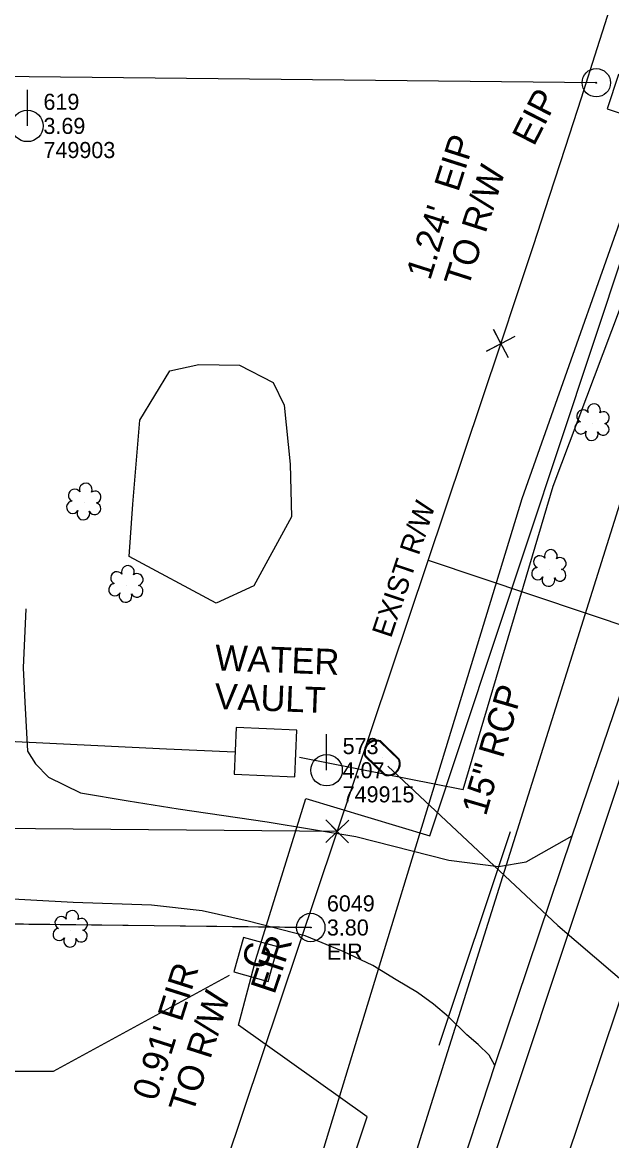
# Model space of a CAD drawing. Extents: x 3040896 to 3051146, y 687568 to 732976.
# Drawn here: x 3050165.9 to 3050257.5, y 691402.7 to 691576.5 of the extents above; entities that cross this region are included whole.
import ezdxf

# ---------------------------------------------------------------- set-up
doc = ezdxf.new("R2010")
doc.units = 0
for name, color, linetype in [('Exist Horizontal Alignment', 7, 'Continuous'), ('Exist Other Culture Area Outline', 7, 'Continuous'), ('Exist Property Corner CELL', 7, 'Continuous'), ('Exist Property Iron Pin CELL', 7, 'Continuous'), ('Exist Property Iron Pin Cogo Comment', 7, 'Continuous'), ('Exist Property Iron Pin Cogo Elevation', 7, 'Continuous'), ('Exist Property Iron Pin Cogo Number', 7, 'Continuous'), ('Exist Property Iron Pin Text', 7, 'Continuous'), ('Exist Property Line', 7, 'Continuous'), ('Exist Property Line Text', 7, 'Continuous'), ('Exist Right of Way Easement Line', 7, 'Continuous'), ('Exist Right of Way Line', 7, 'Continuous'), ('Exist Right of Way Line Text', 7, 'Continuous'), ('Exist Right of Way Width CELL', 7, 'Continuous'), ('Exist Roads EOP', 7, 'Continuous'), ('Exist Roads EOT', 7, 'Continuous'), ('Exist Roads Soil', 7, 'Continuous'), ('Exist Structure Minor Pipes RCP 15 Inch', 7, 'Continuous'), ('Exist Structure Minor Pipes RCP 15 Inch Text', 7, 'Continuous'), ('Exist Utilities Power Pole CELL', 7, 'Continuous'), ('Exist Utilities Power Pole Cogo Comment', 7, 'Continuous'), ('Exist Utilities Power Pole Cogo Elevation', 7, 'Continuous'), ('Exist Utilities Power Pole Cogo Number', 7, 'Continuous'), ('Exist Utilities Telephone Pedestal CELL', 7, 'Continuous'), ('Exist Utilities Telephone UG Cable', 7, 'Continuous'), ('Exist Utilities TV Pedestal CELL', 7, 'Continuous'), ('Exist Utilities TV Pedestal Leader', 7, 'Continuous'), ('Exist Utilities TV UG Cable', 7, 'Continuous'), ('Exist Utilities Water Meter CELL', 7, 'Continuous'), ('Exist Utilities Water Meter Text', 7, 'Continuous'), ('Exist Utilities Water UG Line SUE', 7, 'Continuous'), ('Exist Vegetation Hedge Row', 7, 'Continuous'), ('Exist Vegetation Shrub CELL', 7, 'Continuous')]:
    doc.layers.add(name, color=color, linetype=linetype)

# ---------------------------------------------------------------- blocks, each defined once
blk = doc.blocks.new('EXIST UTILITIES POWER POLE')
at = {"layer": 'Exist Utilities Power Pole CELL'}
for q in [(0, 0.1125), (0, 0)]:
    blk.add_line((0, 0), q, dxfattribs=at)
blk.add_circle((0, 0), 0.049, dxfattribs=at)
blk = doc.blocks.new('EXIST UTILITIES TV PEDESTAL')
at = {"layer": 'Exist Utilities TV Pedestal CELL'}
blk.add_line((0, 0), (0, 0), dxfattribs=at)
blk.add_lwpolyline([(-0.0555, -0.0555), (0.0555, -0.0555), (0.0555, 0.0555), (-0.0555, 0.0555), (-0.0555, -0.0555)], dxfattribs=at)
blk.add_text('C', height=0.08, dxfattribs=at).set_placement((-0.0261, -0.04))
blk = doc.blocks.new('EXIST PROPERTY IRON PIN')
at = {"layer": 'Exist Property Iron Pin CELL'}
for radius in [0.0441, 0.00141]:
    blk.add_circle((0, 0), radius, dxfattribs=at)

msp = doc.modelspace()

# ---------------------------------------------------------------- linework, layer by layer
at = {"layer": 'Exist Horizontal Alignment'}
msp.add_line((3049935.02, 690459.62), (3050287.69, 691510.63), dxfattribs=at)
at = {"layer": 'Exist Other Culture Area Outline'}
msp.add_lwpolyline([(3050198.82, 691459.65), (3050208.27, 691459.22), (3050208.59, 691466.47), (3050199.14, 691466.89)], close=True, dxfattribs=at)
at = {"layer": 'Exist Property Corner CELL'}
for p, q in [((3050240.28, 691526.54), (3050240.28, 691526.54)), ((3050214.85, 691450.73), (3050214.85, 691450.73))]:
    msp.add_line(p, q, dxfattribs=at)
for points in [[(3050241.45, 691524.33), (3050239.12, 691528.75), (3050240.28, 691526.54), (3050238.07, 691525.38), (3050242.5, 691527.7)], [(3050213.06, 691448.98), (3050216.63, 691452.48), (3050214.85, 691450.73), (3050213.1, 691452.52), (3050216.6, 691448.95)]]:
    msp.add_lwpolyline(points, dxfattribs=at)
at = {"layer": 'Exist Property Line'}
for p, q in [((3050255.11, 691567.11), (3049912.88, 691570.75)), ((3050214.85, 691450.73), (3049874.86, 691453.78)), ((3050210.74, 691435.79), (3050030.72, 691437.71))]:
    msp.add_line(p, q, dxfattribs=at)
at = {"layer": 'Exist Right of Way Easement Line'}
msp.add_line((3049988.47, 691438.61), (3050210.74, 691435.79), dxfattribs=at)
at = {"layer": 'Exist Right of Way Line'}
msp.add_line((3049887.62, 690475.52), (3050240.28, 691526.54), dxfattribs=at)
msp.add_arc((3047548.29, 692429.83), 2839.5, 341.451, 2.18494, dxfattribs=at)
at = {"layer": 'Exist Right of Way Width CELL'}
msp.add_line((3050228.99, 691492.88), (3050277.58, 691476.58), dxfattribs=at)
at = {"layer": 'Exist Roads EOP'}
msp.add_lwpolyline([(3050202.91, 691306.08), (3050210.09, 691327.04), (3050214.94, 691341.33), (3050232.64, 691393.94), (3050239.34, 691414.34), (3050251.35, 691450.04), (3050267.52, 691497.53), (3050283.51, 691546.91), (3050294.73, 691582.51), (3050297.86, 691591.62), (3050305.35, 691615.64), (3050317.46, 691658), (3050322.99, 691679.19), (3050324.21, 691684.19), (3050331.75, 691710.52), (3050344.44, 691762.5), (3050345.14, 691766.01), (3050353.82, 691803.79), (3050356.52, 691817.21)], dxfattribs=at)
at = {"layer": 'Exist Roads EOT'}
msp.add_lwpolyline([(3050207.42, 691306.05), (3050240.34, 691403.48), (3050277.44, 691514.9), (3050307.04, 691609.64), (3050334.92, 691707.98), (3050360.32, 691813.65), (3050368.77, 691852.55)], dxfattribs=at)
at = {"layer": 'Exist Roads Soil'}
for points in [[(3050166.45, 691485.31), (3050166.04, 691476.17), (3050166.29, 691470.81), (3050166.73, 691463.2), (3050167.94, 691461.25), (3050169.98, 691459.17), (3050174.94, 691456.72), (3050182.36, 691455.46), (3050190.14, 691454.22), (3050203.97, 691452.19), (3050217.75, 691449.93), (3050232.22, 691446.24), (3050239.9, 691445.29), (3050244.21, 691446.02), (3050251.35, 691450.04)], [(3050239.34, 691414.34), (3050238.45, 691415.96), (3050236.76, 691417.59), (3050235.01, 691419.13), (3050232.13, 691421.9), (3050229.79, 691423.89), (3050227.33, 691425.68), (3050224.01, 691427.65), (3050220.37, 691429.89), (3050215.77, 691432.08), (3050209.87, 691434.5), (3050200.98, 691436.75), (3050193.85, 691438.39), (3050186, 691439.24), (3050173.8, 691439.65), (3050160.6, 691440.42)]]:
    msp.add_lwpolyline(points, dxfattribs=at)
at = {"layer": 'Exist Structure Minor Pipes RCP 15 Inch'}
msp.add_lwpolyline([(3050230.67, 691417.5), (3050241.8, 691450.72)], dxfattribs=at)
at = {"layer": 'Exist Utilities Telephone Pedestal CELL'}
msp.add_lwpolyline([(3050262.14, 691561.31), (3050263.88, 691566.63), (3050258.57, 691568.37), (3050256.83, 691563.05), (3050262.14, 691561.31)], dxfattribs=at)
at = {"layer": 'Exist Utilities Telephone UG Cable'}
for points in [[(3050192.41, 691378.62), (3050206.26, 691380.08), (3050243.57, 691502.5), (3050263.96, 691560.12), (3050260.31, 691564.78)], [(3050192.41, 691378.62), (3050217.51, 691370.36), (3050277.02, 691559.65), (3050260.31, 691564.78)]]:
    msp.add_lwpolyline(points, dxfattribs=at)
at = {"layer": 'Exist Utilities TV Pedestal Leader'}
msp.add_lwpolyline([(3050198.05, 691428.32), (3050170.72, 691413.38), (3050164.52, 691413.38)], dxfattribs=at)
at = {"layer": 'Exist Utilities TV UG Cable'}
msp.add_lwpolyline([(3050078.31, 691198.98), (3050083.46, 691211.84), (3050095.83, 691218.02), (3050154.33, 691209.94), (3050219.48, 691406.36), (3050199.51, 691420.63), (3050202.2, 691430.83), (3050209.97, 691455.82), (3050229.23, 691450.03), (3050264.74, 691556.89), (3050265.25, 691567.4)], dxfattribs=at)
at = {"layer": 'Exist Utilities Water Meter CELL'}
msp.add_line((3050221.84, 691462.15), (3050221.84, 691462.15), dxfattribs=at)
msp.add_lwpolyline([(3050198.82, 691459.65), (3050208.27, 691459.22), (3050208.59, 691466.47), (3050199.14, 691466.89)], close=True, dxfattribs=at)
for points in [[(3050221.45, 691464.69), (3050224.4, 691461.87)], [(3050221.55, 691464.79), (3050224.49, 691461.97)], [(3050222.14, 691459.52), (3050219.18, 691462.35)], [(3050222.24, 691459.62), (3050219.27, 691462.45)]]:
    msp.add_lwpolyline(points, dxfattribs=at)
for centre, radius, start, end in [((3050220.9, 691463.06), 1.86, 69.4234, 202.2248), ((3050220.9, 691463.05), 1.73, 71.5463, 200.0277), ((3050222.78, 691461.26), 1.86, 249.8937, 22.5537), ((3050222.79, 691461.25), 1.73, 251.3725, 21.1182)]:
    msp.add_arc(centre, radius, start, end, dxfattribs=at)
at = {"layer": 'Exist Utilities Water UG Line SUE'}
for points in [[(3050208.97, 691462.29), (3050234.4, 691457.23), (3050248.42, 691504.38), (3050265.32, 691549.22), (3050280.58, 691601.95), (3050294.55, 691652.69), (3050315.76, 691727.68), (3050328.25, 691797.75)], [(3049728.71, 691406.62), (3049731.13, 691424.38), (3049732.45, 691436.05), (3049751.52, 691436.86), (3049796.28, 691441.1), (3049881.21, 691454.15), (3049962.23, 691465.69), (3050053.09, 691465.55), (3050102.54, 691464.69), (3050145.56, 691465.65), (3050188.31, 691463.58), (3050198.94, 691463.12)], [(3050222.73, 691460.85), (3050249.16, 691436.1), (3050286.89, 691403.84)]]:
    msp.add_lwpolyline(points, dxfattribs=at)
at = {"layer": 'Exist Vegetation Hedge Row'}
msp.add_lwpolyline([(3050206.59, 691517.01), (3050207.52, 691507.81), (3050207.72, 691499.64), (3050201.88, 691488.88), (3050196.01, 691486.19), (3050182.49, 691493.45), (3050183.1, 691501.62), (3050184.15, 691514.68), (3050188.83, 691522.3), (3050193.35, 691523.3), (3050199.64, 691523.21), (3050204.9, 691520.5), (3050206.59, 691517.01)], dxfattribs=at)
at = {"layer": 'Exist Vegetation Shrub CELL'}
for p, q in [((3050254.53, 691514.17), (3050254.53, 691514.17)), ((3050175.53, 691501.83), (3050175.53, 691501.83)), ((3050247.82, 691491.5), (3050247.82, 691491.5)), ((3050182.08, 691489.01), (3050182.08, 691489.01)), ((3050173.42, 691435.4), (3050173.42, 691435.4))]:
    msp.add_line(p, q, dxfattribs=at)
for centre, radius, start, end in [((3050253.05, 691515.3), 0.968, 35.8908, 245.4216), ((3050254.76, 691516.21), 0.99, 334.8391, 200.4717), ((3050256.2, 691515.04), 0.929, 284.4567, 126.0861), ((3050252.73, 691513.46), 0.955, 95.1099, 327.9534), ((3050254.4, 691512.48), 0.984, 151.2797, 21.387), ((3050256.17, 691513.24), 0.937, 204.9913, 73.4601), ((3050174.04, 691502.95), 0.968, 35.8908, 245.4216), ((3050175.76, 691503.87), 0.99, 334.8391, 200.4717), ((3050173.73, 691501.12), 0.955, 95.1099, 327.9534), ((3050177.2, 691502.7), 0.929, 284.4567, 126.0861), ((3050175.4, 691500.14), 0.984, 151.2797, 21.387), ((3050177.16, 691500.9), 0.937, 204.9913, 73.4601), ((3050246.33, 691492.62), 0.968, 35.8908, 245.4216), ((3050248.05, 691493.54), 0.99, 334.8391, 200.4717), ((3050249.49, 691492.36), 0.929, 284.4567, 126.0861), ((3050182.31, 691491.05), 0.99, 334.8391, 200.4717), ((3050246.02, 691490.79), 0.955, 95.1099, 327.9534), ((3050180.6, 691490.13), 0.968, 35.8908, 245.4216), ((3050183.75, 691489.87), 0.929, 284.4567, 126.0861), ((3050247.69, 691489.81), 0.984, 151.2797, 21.387), ((3050249.45, 691490.57), 0.937, 204.9913, 73.4601), ((3050180.28, 691488.3), 0.955, 95.1099, 327.9534), ((3050183.72, 691488.08), 0.937, 204.9913, 73.4601), ((3050181.95, 691487.32), 0.984, 151.2797, 21.387), ((3050173.65, 691437.44), 0.99, 334.8391, 200.4717), ((3050171.94, 691436.53), 0.968, 35.8908, 245.4216), ((3050175.1, 691436.27), 0.929, 284.4567, 126.0861), ((3050171.62, 691434.7), 0.955, 95.1099, 327.9534), ((3050173.3, 691433.72), 0.984, 151.2797, 21.387), ((3050175.06, 691434.47), 0.937, 204.9913, 73.4601)]:
    msp.add_arc(centre, radius, start, end, dxfattribs=at)

# ---------------------------------------------------------------- block references
at = {"layer": 'Exist Property Iron Pin CELL', "xscale": 50, "yscale": 50}
for p in [(3050255.11, 691567.11), (3050210.74, 691435.79)]:
    msp.add_blockref('EXIST PROPERTY IRON PIN', p, dxfattribs=at)
at = {"layer": 'Exist Utilities Power Pole CELL', "xscale": 50, "yscale": 50}
for p in [(3050166.69, 691560.4), (3050213.19, 691460.24)]:
    msp.add_blockref('EXIST UTILITIES POWER POLE', p, dxfattribs=at)
at = {"layer": 'Exist Utilities TV Pedestal CELL', "xscale": 50, "yscale": 50, "rotation": 74.61554567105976}
msp.add_blockref('EXIST UTILITIES TV PEDESTAL', (3050202.2, 691430.83), dxfattribs=at)

# ---------------------------------------------------------------- texts
at = {"layer": 'Exist Property Iron Pin Cogo Comment'}
msp.add_text('EIR', height=2.5, dxfattribs=at).set_placement((3050213.24, 691430.79))
at = {"layer": 'Exist Property Iron Pin Cogo Elevation'}
msp.add_text('3.80', height=2.5, dxfattribs=at).set_placement((3050213.24, 691434.54))
at = {"layer": 'Exist Property Iron Pin Cogo Number'}
msp.add_text('6049', height=2.5, dxfattribs=at).set_placement((3050213.24, 691438.29))
at = {"layer": 'Exist Property Iron Pin Text'}
for s, rotation, p in [('EIP', 62.9428, (3050245.42, 691557.1)), ('EIR', 71.5403, (3050205.09, 691425.25))]:
    msp.add_text(s, height=4, rotation=rotation, dxfattribs=at).set_placement(p)
at = {"layer": 'Exist Property Line Text'}
for s, p in [("1.24'  EIP", (3050229.28, 691536.27)), ('TO R/W', (3050235.19, 691535.08)), ("0.91' EIR", (3050186.73, 691408.67)), ('TO R/W', (3050192.4, 691406.7))]:
    msp.add_text(s, height=4, rotation=72.3346, dxfattribs=at).set_placement(p)
at = {"layer": 'Exist Right of Way Line Text'}
msp.add_text('EXIST R/W', height=3.2, rotation=71.451, dxfattribs=at).set_placement((3050223.2, 691480.66))
at = {"layer": 'Exist Structure Minor Pipes RCP 15 Inch Text'}
msp.add_text('15" RCP', height=4, rotation=73.7144, dxfattribs=at).set_placement((3050237.95, 691452.99))
at = {"layer": 'Exist Utilities Power Pole Cogo Comment'}
for s, p in [('749903', (3050169.19, 691555.4)), ('749915', (3050215.69, 691455.24))]:
    msp.add_text(s, height=2.5, dxfattribs=at).set_placement(p)
at = {"layer": 'Exist Utilities Power Pole Cogo Elevation'}
for s, p in [('3.69', (3050169.19, 691559.15)), ('4.07', (3050215.69, 691458.99))]:
    msp.add_text(s, height=2.5, dxfattribs=at).set_placement(p)
at = {"layer": 'Exist Utilities Power Pole Cogo Number'}
for s, p in [('619', (3050169.19, 691562.9)), ('573', (3050215.69, 691462.74))]:
    msp.add_text(s, height=2.5, dxfattribs=at).set_placement(p)
at = {"layer": 'Exist Utilities Water Meter Text'}
for s, p in [('WATER', (3050195.8, 691475.77)), ('VAULT', (3050195.73, 691469.77))]:
    msp.add_text(s, height=4, rotation=357.8572, dxfattribs=at).set_placement(p)

doc.saveas('drawing.dxf')
